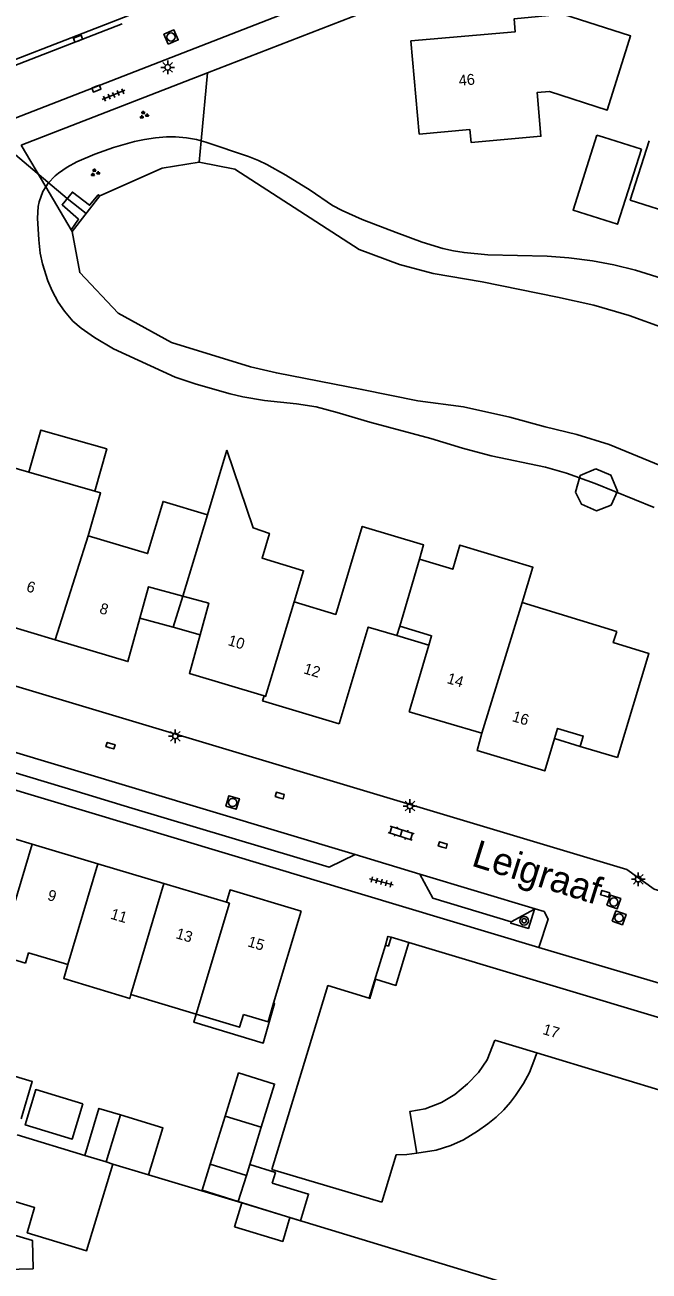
# Model space of a CAD drawing. Extents: x 131000 to 133013, y 393000 to 396501.
# Drawn here: x 131358.5 to 131415.7, y 394887.2 to 395001.4 of the extents above; entities that cross this region are included whole.
import ezdxf

# ---------------------------------------------------------------- set-up
doc = ezdxf.new("R2010")
doc.units = 0
for name, color, linetype in [('gg-afsc-erfafscheiding', 7, 'Continuous'), ('gg-anno-huisnummerreeks BGT', 7, 'Continuous'), ('gg-anno-openbare ruimte label', 7, 'Continuous'), ('gg-bbg-bijgebouw', 7, 'Continuous'), ('gg-bbg-gedigitaliseerde bebouwing', 7, 'Continuous'), ('gg-bbg-gedigitaliseerde bijgebouw', 7, 'Continuous'), ('gg-bbg-hoofdgebouw', 7, 'Continuous'), ('gg-bbg-luifel en loopbrug', 7, 'Continuous'), ('gg-bbg-pilaar overkapping', 7, 'Continuous'), ('gg-bbg-tussenscheiding', 7, 'Continuous'), ('gg-knt-BGT kruinlijn', 7, 'Continuous'), ('gg-knt-verharding', 7, 'Continuous'), ('gg-knt-verharding nz', 7, 'Continuous'), ('gg-kntw-beschoeiing', 7, 'Continuous'), ('gg-kwrk-duiker nz buis', 7, 'Continuous'), ('gg-kwrk-uitstroombak niveau min 01', 7, 'Continuous'), ('gt-symb-boom', 7, 'Continuous'), ('gt-symb-groenvak', 7, 'Continuous'), ('gt-symb-klinker verharding', 7, 'Continuous'), ('gt-symb-kolk', 7, 'Continuous'), ('gt-symb-lichtmast', 7, 'Continuous'), ('gt-symb-rioolschacht', 7, 'Continuous'), ('gt-symb-tegel verharding', 7, 'Continuous')]:
    doc.layers.add(name, color=color, linetype=linetype)

# ---------------------------------------------------------------- blocks, each defined once
blk = doc.blocks.new('gt0-KOLK')
at = {"layer": 'gt-symb-kolk'}
blk.add_lwpolyline([(0, 0), (0.37, 0), (0.37, 0.4), (-0.38, 0.4), (-0.38, 0), (0, 0)], dxfattribs=at)
blk = doc.blocks.new('gt0-LMAST')
at = {"layer": 'gt-symb-lichtmast'}
for p, q in [((-0.18, 0.17), (-0.45, 0.44)), ((-0.01, 0.25), (-0.01, 0.62)), ((0.17, 0.17), (0.44, 0.44)), ((-0.26, 0), (-0.63, 0)), ((-0.18, -0.18), (-0.45, -0.45)), ((-0.01, -0.25), (-0.01, -0.63)), ((0.44, -0.45), (0.17, -0.18)), ((0.24, 0), (0.62, 0))]:
    blk.add_line(p, q, dxfattribs=at)
blk.add_circle((-0.01, 0), 0.25, dxfattribs=at)
blk = doc.blocks.new('gt0-KL1')
at = {"layer": 'gt-symb-klinker verharding'}
for p, q in [((-1.15, 0.3), (1.15, 0.3)), ((-1, -0.3), (-1, 0.3)), ((-0.5, 0.3), (-0.5, 0.45)), ((0, -0.3), (0, 0.3)), ((0.5, 0.3), (0.5, 0.45)), ((1, -0.3), (1, 0.3)), ((-1.15, -0.3), (1.15, -0.3)), ((-0.5, -0.45), (-0.5, -0.3)), ((0.5, -0.45), (0.5, -0.3))]:
    blk.add_line(p, q, dxfattribs=at)
blk = doc.blocks.new('gt0-RS')
at = {"layer": 'gt-symb-rioolschacht'}
blk.add_lwpolyline([(-0.5, -0.5), (0.5, -0.5), (0.5, 0.5), (-0.5, 0.5)], close=True, dxfattribs=at)
blk.add_circle((0, 0), 0.375, dxfattribs=at)
blk = doc.blocks.new('gt0-TEG1')
at = {"layer": 'gt-symb-tegel verharding'}
for p, q in [((-1.12, 0), (1.12, 0)), ((-0.9, -0.25), (-0.9, 0.25)), ((-0.45, -0.25), (-0.45, 0.25)), ((0, -0.25), (0, 0.25)), ((0.45, -0.25), (0.45, 0.25)), ((0.9, -0.25), (0.9, 0.25))]:
    blk.add_line(p, q, dxfattribs=at)
blk = doc.blocks.new('gt0-BOOM')
at = {"layer": 'gt-symb-boom'}
for radius in [0.4, 0.2]:
    blk.add_circle((0, 0), radius, dxfattribs=at)
blk = doc.blocks.new('gt0-GRVAK')
at = {"layer": 'gt-symb-groenvak'}
for p, q in [((-0.11, 0.19), (-0.23, 0.24)), ((-0.18, 0.15), (0.09, 0.15)), ((-0.09, 0.21), (-0.16, 0.32)), ((-0.05, 0.21), (-0.05, 0.39)), ((0, 0.21), (0.06, 0.32)), ((0.02, 0.19), (0.13, 0.24)), ((0.26, -0.05), (0.2, 0.06)), ((0.31, -0.05), (0.31, 0.13)), ((0.35, -0.05), (0.41, 0.06)), ((-0.24, -0.23), (-0.36, -0.18)), ((-0.32, -0.26), (-0.05, -0.26)), ((-0.23, -0.21), (-0.29, -0.09)), ((-0.18, -0.2), (-0.18, -0.02)), ((-0.14, -0.21), (-0.07, -0.09)), ((-0.12, -0.23), (0, -0.18)), ((0.24, -0.07), (0.12, -0.02)), ((0.17, -0.11), (0.44, -0.11)), ((0.37, -0.07), (0.49, -0.02))]:
    blk.add_line(p, q, dxfattribs=at)

msp = doc.modelspace()

# ---------------------------------------------------------------- linework, layer by layer
at = {"layer": 'gg-afsc-erfafscheiding'}
for p, q in [((131375.2, 394997), (131374.62, 394990.77)), ((131358.1, 394990.38), (131360.38, 394986.54)), ((131374.62, 394990.77), (131374.44, 394988.82)), ((131360.38, 394986.54), (131362.7, 394982.61)), ((131369.79, 394896), (131378.33, 394893.41))]:
    msp.add_line(p, q, dxfattribs=at)
msp.add_lwpolyline([(131382.74, 394892.07), (131403.32, 394885.82), (131409.48, 394876.97)], dxfattribs=at)
at = {"layer": 'gg-bbg-bijgebouw'}
msp.add_lwpolyline([(131410.86, 394991.29), (131411.48, 394991.09), (131414.96, 394990)], dxfattribs=at)
at = {"layer": 'gg-bbg-gedigitaliseerde bebouwing'}
for p, q in [((131376.95, 394962.41), (131375.18, 394956.5)), ((131358.81, 394960.39), (131364.85, 394958.66)), ((131412.69, 394945.79), (131404.03, 394948.44)), ((131358.52, 394915.4), (131356.08, 394916.13)), ((131374.16, 394910.71), (131368.17, 394912.51)), ((131380.74, 394910.01), (131378.48, 394910.68)), ((131405.36, 394907.16), (131401.51, 394908.32)), ((131421.75, 394902.22), (131405.36, 394907.16)), ((131363.95, 394897.76), (131357.74, 394899.65)), ((131363.95, 394897.76), (131365.9, 394897.17)), ((131391.17, 394893.47), (131381.09, 394896.47))]:
    msp.add_line(p, q, dxfattribs=at)
for points in [[(131393.83, 394999.93), (131394.6, 394991.39), (131399.23, 394991.82), (131399.34, 394990.62), (131405.75, 394991.19), (131405.39, 394995.19), (131406.53, 394995.29), (131411.83, 394993.58), (131413.85, 395000)], [(131415.67, 394990.78), (131413.94, 394985.34), (131418.35, 394983.91), (131420.1, 394986.91)], [(131383.14, 394948.51), (131384, 394951.36), (131380.19, 394952.5), (131380.87, 394954.79), (131379.39, 394955.28), (131376.95, 394962.41)], [(131358.81, 394960.39), (131355.95, 394961.21), (131354.49, 394959.58), (131353.16, 394954.75)], [(131364.85, 394958.66), (131365.39, 394958.5), (131364.26, 394954.56)], [(131375.18, 394956.5), (131371.12, 394957.72), (131369.7, 394952.93), (131364.26, 394954.56)], [(131394.61, 394952.43), (131394.99, 394953.73), (131389.37, 394955.43), (131386.94, 394947.36), (131383.14, 394948.51)], [(131404.03, 394948.44), (131405.02, 394951.68), (131398.33, 394953.71), (131397.67, 394951.5), (131394.61, 394952.43)], [(131412.76, 394934.23), (131415.65, 394943.79), (131412.38, 394944.77), (131412.69, 394945.79)], [(131362.39, 394915.26), (131358.8, 394916.33), (131358.52, 394915.4)], [(131368.17, 394912.51), (131368.06, 394912.14), (131362.01, 394913.97), (131362.39, 394915.26)], [(131374.16, 394910.71), (131378.13, 394909.52), (131378.48, 394910.68)], [(131394.37, 394897.96), (131393.74, 394901.8), (131395.15, 394902.04), (131396.64, 394902.63), (131397.86, 394903.35), (131399.02, 394904.33), (131400.02, 394905.38), (131400.82, 394906.53), (131401.51, 394908.32)], [(131394.37, 394897.96), (131393.45, 394897.84), (131392.48, 394897.82), (131391.17, 394893.47)], [(131348.05, 394889.12), (131352.58, 394887.75), (131354.58, 394894.43), (131359.34, 394892.98), (131358.67, 394890.68), (131364.11, 394889.03), (131366.51, 394896.98)]]:
    msp.add_lwpolyline(points, dxfattribs=at)
at = {"layer": 'gg-bbg-gedigitaliseerde bijgebouw'}
for p, q in [((131367.21, 394901.48), (131365.9, 394897.17)), ((131376.81, 394901.38), (131375.44, 394896.96)), ((131380.11, 394900.35), (131376.81, 394901.38)), ((131379.06, 394896.93), (131380.11, 394900.35)), ((131366.51, 394896.98), (131369.79, 394896)), ((131375.44, 394896.96), (131378.76, 394895.93)), ((131378.76, 394895.93), (131379.06, 394896.93))]:
    msp.add_line(p, q, dxfattribs=at)
for points in [[(131410.86, 394991.29), (131408.7, 394984.4), (131412.78, 394983.12), (131414.96, 394990)], [(131353.31, 394902.58), (131354.33, 394905.99), (131359.13, 394904.54), (131358.1, 394901.13)], [(131363.77, 394902.51), (131362.8, 394899.26), (131358.48, 394900.56), (131359.45, 394903.8), (131363.77, 394902.51)], [(131369.79, 394896), (131371.1, 394900.31), (131367.21, 394901.48)]]:
    msp.add_lwpolyline(points, dxfattribs=at)
at = {"layer": 'gg-bbg-hoofdgebouw'}
for p, q in [((131392.55, 394945.42), (131392.81, 394946.28)), ((131395.48, 394944.55), (131393.66, 394938.44)), ((131400.33, 394936.46), (131393.66, 394938.44)), ((131412.76, 394934.23), (131409.35, 394935.26)), ((131359.12, 394926.3), (131353.32, 394928.03)), ((131365.15, 394924.5), (131359.12, 394926.3)), ((131371.2, 394922.69), (131365.15, 394924.5)), ((131376.92, 394920.98), (131371.2, 394922.69)), ((131381.24, 394911.71), (131383.77, 394920.16)), ((131393.64, 394917.28), (131423.57, 394908.28)), ((131380.74, 394910.01), (131381.24, 394911.71))]:
    msp.add_line(p, q, dxfattribs=at)
for points in [[(131413.85, 395000), (131413.97, 395000.38), (131407.75, 395002.37), (131403.31, 395001.96), (131403.4, 395000.77), (131393.83, 394999.93)], [(131361.22, 394945.03), (131354.51, 394947.05), (131355.83, 394951.37)], [(131372.92, 394949.04), (131369.78, 394949.9), (131368.99, 394947.02)], [(131374.51, 394945.5), (131375.3, 394948.38), (131372.92, 394949.04)], [(131368.99, 394947.02), (131367.9, 394943.03), (131361.22, 394945.03)], [(131380.37, 394939.89), (131373.53, 394941.95), (131374.51, 394945.5)], [(131387.27, 394937.32), (131389.92, 394946.2), (131392.55, 394945.42)], [(131392.81, 394946.28), (131395.73, 394945.41), (131395.48, 394944.55)], [(131387.27, 394937.32), (131380.24, 394939.43), (131380.37, 394939.89)], [(131407, 394935.98), (131406.1, 394933.02), (131399.9, 394934.88), (131400.33, 394936.46)], [(131409.35, 394935.26), (131409.63, 394936.21), (131407.28, 394936.91), (131407, 394935.98)], [(131383.77, 394920.16), (131377.26, 394922.11), (131376.92, 394920.98)], [(131390, 394912.18), (131390.07, 394912.16), (131390.6, 394913.92), (131392.46, 394913.35), (131393.64, 394917.28)], [(131381.09, 394896.47), (131386.22, 394913.33), (131390, 394912.18)]]:
    msp.add_lwpolyline(points, dxfattribs=at)
at = {"layer": 'gg-bbg-luifel en loopbrug'}
for p, q in [((131372.92, 394949.04), (131372.05, 394946.18)), ((131368.99, 394947.02), (131372.05, 394946.18)), ((131372.05, 394946.18), (131374.51, 394945.5)), ((131392.55, 394945.42), (131395.48, 394944.55)), ((131409.35, 394935.26), (131407, 394935.98)), ((131393.64, 394917.28), (131392.01, 394917.77)), ((131390, 394912.18), (131391.49, 394917.05)), ((131378, 394893.54), (131378.76, 394895.93)), ((131377.67, 394891.21), (131378.33, 394893.41)), ((131378.33, 394893.41), (131382.74, 394892.07))]:
    msp.add_line(p, q, dxfattribs=at)
for points in [[(131358.81, 394960.39), (131359.92, 394964.26), (131365.96, 394962.53), (131364.85, 394958.66)], [(131410.77, 394960.71), (131412.17, 394960.11), (131412.76, 394958.66), (131412.18, 394957.37), (131410.84, 394956.85), (131409.47, 394957.46), (131408.91, 394958.57), (131409.36, 394960.09), (131410.77, 394960.71)], [(131392.01, 394917.77), (131391.73, 394917.85), (131391.49, 394917.05)], [(131374.16, 394910.71), (131373.94, 394909.98), (131380.3, 394908.07), (131381.34, 394911.68), (131381.24, 394911.71)], [(131394.37, 394897.96), (131396.15, 394898.25), (131397.49, 394898.67), (131398.65, 394899.21), (131399.95, 394899.98), (131400.89, 394900.66), (131401.64, 394901.26), (131402.34, 394901.96), (131402.95, 394902.65), (131403.43, 394903.25), (131404.16, 394904.36), (131404.69, 394905.38), (131405.18, 394906.65), (131405.36, 394907.16)], [(131376.81, 394901.38), (131378.04, 394905.33), (131381.34, 394904.31), (131380.11, 394900.35)], [(131367.21, 394901.48), (131365.24, 394902.07), (131363.95, 394897.76)], [(131378, 394893.54), (131374.7, 394894.57), (131375.44, 394896.96)], [(131379.06, 394896.93), (131381.42, 394896.2), (131381.12, 394895.24)], [(131381.12, 394895.24), (131384.46, 394894.22), (131383.71, 394891.78), (131378, 394893.54)], [(131377.67, 394891.21), (131382.09, 394889.89), (131382.74, 394892.07)], [(131359.21, 394887.38), (131355.32, 394887.28), (131356.38, 394890.79), (131359.14, 394889.97), (131359.21, 394887.38)]]:
    msp.add_lwpolyline(points, dxfattribs=at)
at = {"layer": 'gg-bbg-pilaar overkapping'}
msp.add_lwpolyline([(131391.49, 394917.05), (131391.77, 394916.96), (131392.01, 394917.77)], dxfattribs=at)
at = {"layer": 'gg-bbg-tussenscheiding'}
for p, q in [((131375.18, 394956.5), (131372.92, 394949.04)), ((131361.22, 394945.03), (131364.26, 394954.56)), ((131394.61, 394952.43), (131392.81, 394946.28)), ((131400.33, 394936.46), (131404.03, 394948.44)), ((131356.08, 394916.13), (131359.12, 394926.3)), ((131365.15, 394924.5), (131362.39, 394915.26)), ((131368.17, 394912.51), (131371.2, 394922.69)), ((131365.9, 394897.17), (131366.51, 394896.98))]:
    msp.add_line(p, q, dxfattribs=at)
for points in [[(131380.37, 394939.89), (131380.52, 394939.84), (131383.14, 394948.51)], [(131374.16, 394910.71), (131377.2, 394920.89), (131376.92, 394920.98)]]:
    msp.add_lwpolyline(points, dxfattribs=at)
at = {"layer": 'gg-knt-BGT kruinlijn'}
for points in [[(131360.38, 394986.54), (131360.6, 394986.88), (131361.23, 394987.55), (131361.52, 394987.79), (131362.34, 394988.36), (131363.22, 394988.85), (131364.87, 394989.56), (131366.59, 394990.16), (131368.51, 394990.71), (131369.43, 394990.9), (131370.42, 394991.04), (131371.42, 394991.12), (131372.26, 394991.12), (131373.26, 394991.04), (131374.19, 394990.88), (131374.62, 394990.77)], [(131418.91, 394977.52), (131414.42, 394978.9), (131412.43, 394979.39), (131410.46, 394979.77), (131408.32, 394980.05), (131406.33, 394980.21), (131400.88, 394980.32), (131398.71, 394980.52), (131397.73, 394980.69), (131396.77, 394980.9), (131394.86, 394981.48), (131392.49, 394982.35), (131389.38, 394983.57), (131387.54, 394984.37), (131386.65, 394984.84), (131384.6, 394986.25), (131382.36, 394987.61), (131380.62, 394988.6), (131379.87, 394988.97), (131378.94, 394989.34), (131375.03, 394990.66), (131374.62, 394990.77)], [(131416.14, 394957.15), (131410.72, 394959.36), (131408.09, 394960.32), (131406.17, 394960.86), (131401.18, 394961.9), (131398.57, 394962.59), (131395.67, 394963.49), (131390.08, 394964.97), (131387.07, 394965.88), (131385.14, 394966.39), (131383.35, 394966.66), (131380.4, 394966.98), (131378.43, 394967.31), (131377.27, 394967.58), (131374.15, 394968.46), (131372.24, 394969.11), (131366.57, 394971.71), (131364.84, 394972.73), (131363.6, 394973.6), (131362.85, 394974.25), (131362.07, 394975.15), (131361.51, 394975.99), (131360.96, 394977.01), (131360.56, 394977.93), (131360.06, 394979.5), (131359.86, 394980.48), (131359.73, 394981.69), (131359.62, 394983.68), (131359.68, 394984.75), (131359.76, 394985.18), (131360.1, 394986.12), (131360.38, 394986.54)]]:
    msp.add_lwpolyline(points, dxfattribs=at)
at = {"layer": 'gg-knt-verharding'}
for p, q in [((131341.74, 394986.72), (131394.29, 395007.14)), ((131395.28, 395004.8), (131375.2, 394997)), ((131362.16, 395000), (131368.05, 395002.28)), ((131344.12, 394992.49), (131367.36, 395001.48)), ((131357.09, 394998.04), (131362.16, 395000)), ((131358.1, 394990.38), (131375.2, 394997)), ((131405.57, 394916.83), (131340.13, 394936.48)), ((131362.14, 394931.47), (131368.27, 394929.61)), ((131388.71, 394925.34), (131394.65, 394923.56)), ((131405.17, 394920.35), (131403.01, 394919.17)), ((131405.23, 394920.38), (131405.17, 394920.35))]:
    msp.add_line(p, q, dxfattribs=at)
for points in [[(131352.11, 394942.43), (131413.63, 394923.97), (131416.14, 394922.16), (131422.54, 394920.22)], [(131362.14, 394931.47), (131346.93, 394936.04), (131345.74, 394938.25)], [(131388.71, 394925.34), (131386.33, 394924.18), (131368.27, 394929.61)], [(131403.01, 394919.17), (131395.85, 394921.34), (131394.65, 394923.56)], [(131405.17, 394920.35), (131404.6, 394918.58), (131402.98, 394919.05), (131403.01, 394919.17)], [(131405.23, 394920.38), (131406.04, 394920.14), (131406.4, 394919.41), (131405.57, 394916.83)], [(131405.57, 394916.83), (131419.05, 394912.83), (131419.36, 394913.83)]]:
    msp.add_lwpolyline(points, dxfattribs=at)
at = {"layer": 'gg-knt-verharding nz'}
for p, q in [((131388.71, 394925.34), (131345.74, 394938.25)), ((131394.65, 394923.56), (131405.23, 394920.38))]:
    msp.add_line(p, q, dxfattribs=at)
at = {"layer": 'gg-kntw-beschoeiing'}
for points in [[(131365.33, 394985.72), (131371.03, 394988.25), (131374.44, 394988.82)], [(131374.44, 394988.82), (131377.71, 394988.18), (131389.09, 394980.8)], [(131362.8, 394982.47), (131363.48, 394978.69), (131366.99, 394974.98), (131371.89, 394972.28), (131379.12, 394970.06)], [(131389.09, 394980.8), (131392.78, 394979.42), (131395.87, 394978.62), (131400.36, 394977.85), (131407.28, 394976.43), (131410.61, 394975.69), (131413.85, 394974.75), (131417.04, 394973.6), (131425.46, 394970.07), (131431.29, 394967.7), (131438.72, 394965.15)], [(131379.12, 394970.06), (131381.51, 394969.49), (131389.34, 394967.98), (131394.48, 394966.93), (131398.65, 394966.38), (131402.91, 394965.43), (131406.15, 394964.54), (131409.04, 394963.86), (131412.01, 394962.94), (131418.76, 394960.16), (131424.56, 394957.86), (131426.8, 394956.93)]]:
    msp.add_lwpolyline(points, dxfattribs=at)
at = {"layer": 'gg-kwrk-duiker nz buis'}
msp.add_lwpolyline([(131364.07, 394984.1), (131362.34, 394985.49), (131354.82, 394991.8), (131345.82, 395000), (131343.98, 395001.29)], dxfattribs=at)
at = {"layer": 'gg-kwrk-uitstroombak niveau min 01'}
for p in [(131365.33, 394985.72), (131362.7, 394982.61)]:
    msp.add_line(p, (131362.8, 394982.47), dxfattribs=at)
msp.add_lwpolyline([(131365.33, 394985.72), (131365.18, 394985.82), (131364.38, 394984.86), (131362.81, 394986.07), (131361.87, 394984.91), (131363.38, 394983.58), (131362.7, 394982.61)], dxfattribs=at)

# ---------------------------------------------------------------- block references
at = {"layer": 'gt-symb-boom'}
msp.add_blockref('gt0-BOOM', (131404.21, 394919.28), dxfattribs=at)
at = {"layer": 'gt-symb-groenvak'}
for p in [(131369.35, 394993.13), (131364.87, 394987.85)]:
    msp.add_blockref('gt0-GRVAK', p, dxfattribs=at)
at = {"layer": 'gt-symb-klinker verharding', "rotation": 162.3076991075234}
msp.add_blockref('gt0-KL1', (131392.94, 394927.3), dxfattribs=at)
at = {"layer": 'gt-symb-kolk'}
for p, rotation in [((131363.4, 394999.94), 20.9717105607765), ((131364.93, 394995.74), -158.95425918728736), ((131366.25, 394935.14), -16.732160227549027), ((131381.76, 394930.56), -16.73216022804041), ((131396.7, 394926.03), -16.732160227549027), ((131411.58, 394921.56), -16.732160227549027)]:
    msp.add_blockref('gt0-KOLK', p, dxfattribs=dict(at, rotation=rotation))
at = {"layer": 'gt-symb-lichtmast'}
for p in [(131371.55, 394997.5), (131372.24, 394936.2), (131393.75, 394929.79), (131414.67, 394923.09)]:
    msp.add_blockref('gt0-LMAST', p, dxfattribs=at)
at = {"layer": 'gt-symb-rioolschacht'}
for p, rotation in [((131371.85, 395000.28), 23.38664215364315), ((131377.49, 394930.12), -16.079172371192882), ((131412.43, 394921), -19.449568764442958), ((131412.91, 394919.55), -19.03307980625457)]:
    msp.add_blockref('gt0-RS', p, dxfattribs=dict(at, rotation=rotation))
at = {"layer": 'gt-symb-tegel verharding'}
for p, rotation in [((131366.59, 394994.98), -158.1028494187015), ((131391.13, 394922.84), 165.40804380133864)]:
    msp.add_blockref('gt0-TEG1', p, dxfattribs=dict(at, rotation=rotation))

# ---------------------------------------------------------------- texts
at = {"layer": 'gg-anno-huisnummerreeks BGT'}
for s, rotation, p in [('46', 5, (131398.25, 394995.8)), ('6', 343.3, (131358.52, 394949.5)), ('8', 343.3, (131365.22, 394947.49)), ('10', 343.3, (131376.99, 394944.56)), ('12', 343.3, (131383.93, 394941.97)), ('14', 343.4, (131397.06, 394941.08)), ('16', 343.3, (131403.04, 394937.59)), ('9', 343.4, (131360.45, 394921.21)), ('11', 343.4, (131366.23, 394919.48)), ('13', 343.4, (131372.22, 394917.69)), ('15', 343.3, (131378.8, 394916.95)), ('17', 343.3, (131405.84, 394908.91))]:
    msp.add_text(s, height=1, rotation=rotation, dxfattribs=at).set_placement(p)
at = {"layer": 'gg-anno-openbare ruimte label'}
msp.add_text('Leigraaf', height=2.5, rotation=342.6, dxfattribs=at).set_placement((131399.28, 394924.35))

doc.saveas('drawing.dxf')
